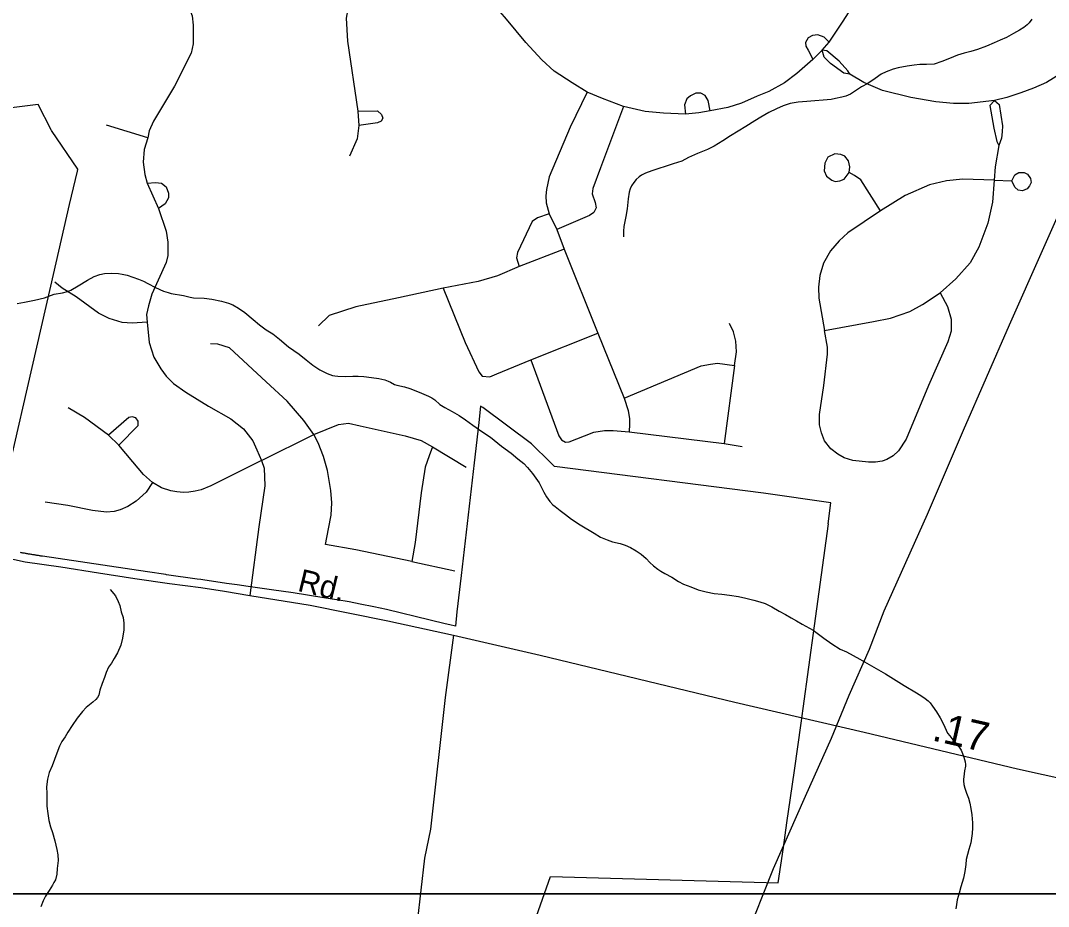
# Model space of a CAD drawing. Extents: x 2220236 to 2384410, y 720751 to 894131.
# Drawn here: x 2356436 to 2360748, y 825974 to 829691 of the extents above; entities that cross this region are included whole.
import ezdxf

# ---------------------------------------------------------------- set-up
doc = ezdxf.new("R2010")
doc.units = 0
doc.layers.add('Default', color=7, linetype='Continuous')

msp = doc.modelspace()

# ---------------------------------------------------------------- linework, layer by layer
at = {"layer": 'Default'}
for p, q in [((2359798.7, 829567.1), (2359828.2, 829601)), ((2359798.7, 829567.1), (2359759.5, 829527.8)), ((2357850.9, 829310.9), (2357855.4, 829250.2)), ((2356969.6, 829199.4), (2356796.5, 829252.9)), ((2360519.4, 829020.9), (2360594.4, 829019.1)), ((2356966.9, 829008.4), (2357014.7, 828903.1)), ((2358653.7, 828880.8), (2358685.4, 828814.7)), ((2358685.4, 828814.7), (2358716.6, 828731.7)), ((2358716.6, 828731.7), (2358527.4, 828658.5)), ((2358716.6, 828731.7), (2358857.2, 828379.2)), ((2358576.5, 828267.6), (2358857.2, 828379.2)), ((2358857.2, 828379.2), (2358967.9, 828106.1)), ((2359431, 828244.4), (2359387.3, 827916)), ((2356848.7, 827908.9), (2356805, 827950.8)), ((2357446.6, 827845.5), (2357666.2, 827953.5)), ((2358988.4, 827965.1), (2359387.3, 827916)), ((2358163.7, 827902.6), (2358305.2, 827816.9)), ((2359387.3, 827916), (2359463.2, 827904.4)), ((2358078.1, 827421.6), (2358257.5, 827382.3))]:
    msp.add_line(p, q, dxfattribs=at)
for points in [[(2352250.4, 836555.8), (2366536.4, 836555.8), (2366536.4, 826026.4), (2352250.4, 826026.4), (2352250.4, 836555.8)], [(2357037.9, 830048.1), (2357081.6, 829903.5), (2357156.1, 829710.7), (2357160.6, 829671.5), (2357160.6, 829632.2), (2357160.6, 829592.9), (2357151.7, 829553.7), (2357081.6, 829416.2), (2356993.3, 829269), (2356976.3, 829227.9), (2356969.6, 829199.4)], [(2359828.2, 829601), (2359884.4, 829684.9), (2360055.3, 829953.5)], [(2357853.6, 829903.5), (2357821.5, 829809.8), (2357802.3, 829700.9), (2357807.6, 829604.5), (2357850.9, 829310.9)], [(2358813.5, 829391.2), (2358750.1, 829429.6), (2358674.7, 829478.7), (2358622.9, 829526), (2358555.1, 829599.2), (2358473.9, 829697.4), (2358394.9, 829791.1)], [(2360678.4, 829697.7), (2360666.6, 829681.5), (2360658.7, 829673.9), (2360644.8, 829662.5), (2360626.8, 829651.3), (2360601.2, 829637.1), (2360571.3, 829620.1), (2360545.5, 829608.6), (2360519.7, 829597.7), (2360487.8, 829583.2), (2360450, 829569.2), (2360422.1, 829560.9), (2360394.2, 829553.8), (2360366.3, 829546.1), (2360332.4, 829531.6), (2360300.4, 829518.8), (2360268.7, 829508.6), (2360236.6, 829506.3), (2360208.7, 829506.2), (2360184.2, 829503.5), (2360154.8, 829499.7), (2360116.7, 829493.2), (2360096.2, 829487.5), (2360067.1, 829476.4), (2360045.3, 829465.7), (2360021.4, 829447.6), (2359989.7, 829427.3), (2359963.7, 829413.1), (2359938.1, 829396.6), (2359918, 829382.7), (2359898.3, 829374.3), (2359880.5, 829370.3), (2359854.5, 829363.7), (2359836.6, 829359.7), (2359734.5, 829352.2), (2359698.5, 829348.1), (2359664.6, 829343.4), (2359634.8, 829333.4), (2359607.4, 829320.8), (2359574.9, 829304.7), (2359541.2, 829285.9), (2359515.6, 829270.1), (2359477.8, 829247.2), (2359445.8, 829227.2), (2359414.2, 829206.8), (2359382.5, 829185.8), (2359345.7, 829164.6), (2359317.1, 829149.7), (2359275.1, 829133.2), (2359237.3, 829116.9), (2359209.4, 829101.6), (2359173.8, 829089.7), (2359139.8, 829079.1), (2359113.8, 829070.8), (2359084.1, 829060.4), (2359058.2, 829050.5), (2359040.2, 829042.2), (2359030.9, 829035.3), (2359018.3, 829024.2), (2359008, 829011.3), (2358998.7, 828997.8), (2358992.6, 828984.5), (2358988.9, 828971.2), (2358985.5, 828943.1), (2358980, 828901.2), (2358974.4, 828868.8), (2358966.9, 828827.5), (2358965.1, 828807.1), (2358965.4, 828783.1)], [(2359828.2, 829601), (2359806.8, 829621.5), (2359780.9, 829631.3), (2359757.7, 829628.6), (2359739.8, 829618.8), (2359728.2, 829599.2), (2359730, 829584), (2359739.8, 829567.1), (2359749.7, 829549.2), (2359759.5, 829527.8)], [(2360970.1, 829593.8), (2360862.1, 829510.8), (2360797.9, 829467.1), (2360739, 829431.4), (2360685.4, 829407.3), (2360632.3, 829388.6), (2360573.4, 829368.9), (2360521.6, 829356.4)], [(2359913.9, 829466.2), (2359906.7, 829480.5), (2359870.1, 829520.7), (2359818.4, 829564.4), (2359798.7, 829567.1)], [(2359913.9, 829466.2), (2359889.8, 829470.7), (2359833.6, 829510.8), (2359806.8, 829537.6), (2359798.7, 829567.1)], [(2359759.5, 829527.8), (2359692.5, 829468.9), (2359639.9, 829430.5), (2359574.7, 829393.9), (2359526.5, 829373.4), (2359459.6, 829344.8), (2359403.4, 829327), (2359328.9, 829312.7)], [(2360521.6, 829356.4), (2360413.2, 829343.1), (2360349, 829343.1), (2360275.8, 829350.2), (2360170.5, 829368), (2360050.9, 829397.5), (2359972.8, 829431.4), (2359913.9, 829466.2)], [(2358813.5, 829391.2), (2358742.1, 829244), (2358653.7, 829036), (2358642.1, 828982.5), (2358639.4, 828955.7), (2358641.2, 828926.3), (2358653.7, 828880.8)], [(2358965.2, 829330.6), (2358877.3, 829364.5), (2358813.5, 829391.2)], [(2359328.9, 829312.7), (2359319.9, 829355.5), (2359307.4, 829377), (2359289.6, 829386.8), (2359268.2, 829386.8), (2359245.9, 829375.2), (2359231.6, 829362.7), (2359221.8, 829337.7), (2359225.3, 829298.4)], [(2356311, 827485), (2356563, 828576.8), (2356574.5, 828626.2), (2356642, 828918.9), (2356674.5, 829059.8), (2356676.2, 829066.5), (2356676.5, 829068), (2356566.2, 829230.2), (2356564.8, 829232.1), (2356510.2, 829339.6), (2356240.8, 829304.8)], [(2356311, 827485), (2356563, 828576.8), (2356574.5, 828626.2), (2356642, 828918.9), (2356674.5, 829059.8), (2356676.2, 829066.5), (2356676.5, 829068), (2356566.2, 829230.2), (2356564.8, 829232.1), (2356510.2, 829339.6), (2356240.8, 829304.8)], [(2358965.2, 829330.6), (2358868.8, 829073.5), (2358836.2, 828986.1), (2358833.5, 828964.6), (2358846, 828927.2), (2358850.5, 828904.8), (2358840.7, 828886.1), (2358822.8, 828872.7), (2358685.4, 828814.7)], [(2359225.3, 829298.4), (2359132.5, 829302.9), (2359056.7, 829310), (2358965.2, 829330.6)], [(2360521.6, 829356.4), (2360502, 829335), (2360519, 829239.5), (2360531.5, 829183.3), (2360539.5, 829167.2)], [(2360521.6, 829356.4), (2360541.3, 829339.5), (2360555.6, 829249.3), (2360553.8, 829224.4), (2360551.1, 829197.6), (2360539.5, 829167.2)], [(2357850.9, 829310.9), (2357933.9, 829312.7), (2357950.9, 829296.6), (2357955.4, 829281.5), (2357949.1, 829269), (2357933.9, 829261.8), (2357855.4, 829250.2)], [(2359328.9, 829312.7), (2359280.7, 829303.8), (2359225.3, 829298.4)], [(2357855.4, 829250.2), (2357848.3, 829194.9), (2357816.1, 829122.6)], [(2356969.6, 829199.4), (2356955.3, 829150.3), (2356950.9, 829096.7), (2356957.1, 829045), (2356966.9, 829008.4)], [(2360539.5, 829167.2), (2360524.3, 829077.1), (2360519.4, 829020.9)], [(2360865.2, 829049.9), (2360582.9, 828412.7), (2360390.3, 827970.4), (2360238.6, 827618.8), (2360057.6, 827212.7), (2359995.5, 827052.1), (2359909.8, 826859.1), (2359836.1, 826678.2), (2359727, 826435), (2359592.8, 826131.4), (2359474.3, 825832.2)], [(2360043.3, 828892.4), (2359960.3, 829022.7), (2359933.5, 829041.4), (2359911.2, 829053.9)], [(2360519.4, 829020.9), (2360388.2, 829025.3), (2360319.5, 829018.2), (2360248.1, 829001.2), (2360146.8, 828957.5), (2360043.3, 828892.4)], [(2360519.4, 829020.9), (2360513.2, 828928.9), (2360493.5, 828840.6), (2360455.6, 828739.7), (2360419, 828674.6), (2360359.2, 828607.7), (2360293.2, 828548.8)], [(2356966.9, 829008.4), (2357002.2, 829011.1), (2357027.2, 829009.3), (2357046.8, 828994.1), (2357056.6, 828966.4), (2357056.6, 828946.8), (2357042.4, 828922.7), (2357014.7, 828903.1)], [(2357014.7, 828903.1), (2357046.8, 828807.6), (2357054, 828761.2), (2357054, 828727.2), (2357054, 828704.9), (2357046.8, 828675.5), (2356986.6, 828543.4), (2356973.2, 828494.3), (2356965.2, 828457.7), (2356966.9, 828425.6)], [(2360043.3, 828892.4), (2359906.7, 828800.4), (2359870.1, 828766.5), (2359833.6, 828724.6), (2359804.1, 828672.8), (2359788.9, 828621.9), (2359783.6, 828572.9), (2359784.5, 828526.4), (2359809, 828389.9)], [(2358653.7, 828880.8), (2358604.2, 828862.9), (2358581.9, 828847.7), (2358520.3, 828718.3), (2358515.8, 828695.1), (2358527.4, 828658.5)], [(2356422.6, 828504.5), (2356452.6, 828509), (2356494.3, 828517.3), (2356536.2, 828527.9), (2356577.9, 828542.7), (2356612.1, 828549), (2356632.9, 828554.1), (2356647.8, 828559.7), (2356677.6, 828577.9), (2356717.3, 828602.5), (2356745.2, 828616.8), (2356769.2, 828625.4), (2356789, 828629.4), (2356819.2, 828631.3), (2356847.1, 828630.2), (2356862, 828627.5), (2356883.2, 828622.5), (2356907.1, 828614.6), (2356931.4, 828606.4), (2356951.5, 828597.4), (2356969.6, 828587.6), (2357001.8, 828571.5), (2357035.9, 828555.8), (2357054.9, 828550.1), (2357068.1, 828546.3), (2357120.1, 828537), (2357147.9, 828529.9), (2357162.1, 828527.2), (2357206.2, 828525.7), (2357238.2, 828521.4), (2357278.6, 828513.3), (2357308.4, 828505.3), (2357326.5, 828497.8), (2357350.7, 828484), (2357377, 828466.4), (2357411.4, 828436.6), (2357437.9, 828413.8), (2357466, 828392.9), (2357494.2, 828376), (2357522.4, 828354.2), (2357560.8, 828322), (2357605.1, 828290.9), (2357633.6, 828267.5), (2357661.7, 828245.7), (2357692.1, 828225.6), (2357722.2, 828210.4), (2357744.2, 828202.4), (2357755.1, 828200.3), (2357766.4, 828199.1), (2357798.3, 828197.1), (2357830.3, 828199.4), (2357852.7, 828199.3), (2357876.4, 828198), (2357908.4, 828192.7), (2357938.4, 828189), (2357964.6, 828183.6), (2357978.3, 828178.2), (2357988.6, 828173.7), (2358004.8, 828163.9), (2358015.1, 828161), (2358046.9, 828154.1), (2358068.5, 828146.8), (2358107.8, 828132), (2358147.2, 828115.5), (2358161, 828107.9), (2358173.5, 828099.2)], [(2358527.4, 828658.5), (2358437.3, 828620.2), (2358355.2, 828596.9), (2358209.3, 828568.4)], [(2356966.9, 828425.6), (2356904.5, 828421.1), (2356862.5, 828423.8), (2356808.1, 828440.8), (2356763.5, 828463.1), (2356670.2, 828531.8), (2356611.3, 828568.4), (2356580.1, 828593.4)], [(2358209.3, 828568.4), (2358020.9, 828528.2), (2357842.5, 828489.9), (2357731.3, 828454.2), (2357685.8, 828410.4)], [(2358209.3, 828568.4), (2358301.2, 828340.8), (2358357.9, 828216.8), (2358372.1, 828198.9), (2358404.3, 828196.2), (2358433.7, 828208.7), (2358576.5, 828267.6)], [(2360293.2, 828548.8), (2360324.9, 828491.6), (2360340, 828438.1), (2360340, 828388.1), (2360325.7, 828342.6), (2360244.5, 828160.5), (2360150.4, 827934.7), (2360118.2, 827885.7), (2360096.8, 827864.2), (2360069.2, 827849.1), (2360050.4, 827842.8), (2360022.8, 827837.5), (2359993.3, 827837.5), (2359927.3, 827844.6), (2359890.7, 827856.2), (2359863.9, 827871.4), (2359834.4, 827893.7), (2359808.6, 827927.6), (2359795.6, 827960.6), (2359787.6, 827994.5), (2359787.6, 828038.3), (2359805.4, 828159.6), (2359820.6, 828290.8), (2359820.6, 828320.3), (2359809, 828389.9)], [(2359809, 828389.9), (2360013.4, 828428.3), (2360085.2, 828441.7), (2360166.4, 828470.2), (2360220, 828499.7), (2360293.2, 828548.8)], [(2356966.9, 828425.6), (2356975.4, 828340.8), (2356995.1, 828279.2), (2357024.5, 828230.1), (2357046.8, 828198.9), (2357078.1, 828168.6), (2357129.8, 828132), (2357224.9, 828073.1), (2357317.7, 828019.5), (2357370.8, 827978.5), (2357410.1, 827927.6), (2357427, 827890.1), (2357446.6, 827845.5)], [(2359431, 828244.4), (2359439.1, 828301.5), (2359436.4, 828345.3), (2359426.6, 828385.4), (2359409.6, 828419.3)], [(2357666.2, 827953.5), (2357624.7, 828013.3), (2357554.2, 828094.5), (2357465.8, 828174.8), (2357312.8, 828317.6), (2357263.7, 828332.8), (2357232.5, 828334.6)], [(2358576.5, 828267.6), (2358693.9, 827949), (2358705.5, 827932.1), (2358722.4, 827922.2), (2358737.6, 827924), (2358801, 827949), (2358840.2, 827963.3), (2358884.9, 827970.4), (2358921.4, 827970.4), (2358988.4, 827965.1)], [(2358967.9, 828106.1), (2359290.5, 828241.7), (2359330.6, 828248.9), (2359360.1, 828253.3), (2359431, 828244.4)], [(2358583.8, 825885.2), (2358658.5, 826098.8), (2359614.2, 826072.4), (2359635.8, 826221), (2359650.8, 826324.6), (2359665.8, 826429.2), (2359682.2, 826544.1), (2359711, 826743.5), (2359719.5, 826804.8), (2359767, 827151.6), (2359825.5, 827579.6), (2359823.2, 827579.6), (2359835.5, 827667.1), (2359553, 827707.8), (2358676, 827819.3), (2358658.5, 827836.6), (2358579.2, 827915.5), (2358375.8, 828067.1), (2358366, 828072.4), (2358358.2, 828003.9), (2358338.8, 827835.1), (2358284.5, 827362.5), (2358266.8, 827210.4), (2358260, 827150.1), (2358236.5, 827155.6), (2358217.2, 827160.2), (2358090.8, 827190.3), (2358034.5, 827204.2), (2357971, 827219.7), (2357918.2, 827231.4), (2357860.5, 827242.9), (2357814.5, 827251.9), (2357763.5, 827259.8), (2357743, 827262.9), (2357708, 827268.2), (2357579.5, 827289.2), (2357489.2, 827302.2), (2357391.2, 827316.4), (2357345.5, 827322.9), (2357299.5, 827329.6), (2357201, 827343.9), (2357192.8, 827345.1), (2357177, 827347.3), (2357049, 827365.8), (2357045.8, 827366.2), (2356969, 827377.4), (2356529, 827443.2), (2356525.5, 827443.7), (2356522, 827444.2), (2356518.5, 827444.8), (2356515.2, 827445.2), (2356511.8, 827445.8), (2356508.2, 827446.3), (2356504.8, 827446.9), (2356501.2, 827447.4), (2356497.8, 827448), (2356494.5, 827448.6), (2356491, 827449.1), (2356487.5, 827449.7), (2356484, 827450.2), (2356480.5, 827450.8), (2356477, 827451.4), (2356473.8, 827451.9), (2356470.2, 827452.6), (2356466.8, 827453.1), (2356463.2, 827453.8), (2356459.8, 827454.4), (2356456.5, 827454.9), (2356453, 827455.6), (2356449.5, 827456.2), (2356446, 827456.8), (2356442.8, 827457.4), (2356439.2, 827458.1), (2356435.8, 827458.7)], [(2358583.8, 825885.2), (2358658.5, 826098.8), (2359614.2, 826072.4), (2359635.8, 826221), (2359650.8, 826324.6), (2359665.8, 826429.2), (2359682.2, 826544.1), (2359711, 826743.5), (2359719.5, 826804.8), (2359767, 827151.6), (2359825.5, 827579.6), (2359823.2, 827579.6), (2359835.5, 827667.1), (2359553, 827707.8), (2358676, 827819.3), (2358658.5, 827836.6), (2358579.2, 827915.5), (2358375.8, 828067.1), (2358366, 828072.4), (2358358.2, 828003.9), (2358338.8, 827835.1), (2358284.5, 827362.5), (2358266.8, 827210.4), (2358260, 827150.1), (2358236.5, 827155.6), (2358217.2, 827160.2), (2358090.8, 827190.3), (2358034.5, 827204.2), (2357971, 827219.7), (2357918.2, 827231.4), (2357860.5, 827242.9), (2357814.5, 827251.9), (2357763.5, 827259.8), (2357743, 827262.9), (2357708, 827268.2), (2357579.5, 827289.2), (2357489.2, 827302.2), (2357391.2, 827316.4), (2357345.5, 827322.9), (2357299.5, 827329.6), (2357201, 827343.9), (2357192.8, 827345.1), (2357177, 827347.3), (2357049, 827365.8), (2357045.8, 827366.2), (2356969, 827377.4), (2356529, 827443.2), (2356525.5, 827443.7), (2356522, 827444.2), (2356518.5, 827444.8), (2356515.2, 827445.2), (2356511.8, 827445.8), (2356508.2, 827446.3), (2356504.8, 827446.9), (2356501.2, 827447.4), (2356497.8, 827448), (2356494.5, 827448.6), (2356491, 827449.1), (2356487.5, 827449.7), (2356484, 827450.2), (2356480.5, 827450.8), (2356477, 827451.4), (2356473.8, 827451.9), (2356470.2, 827452.6), (2356466.8, 827453.1), (2356463.2, 827453.8), (2356459.8, 827454.4), (2356456.5, 827454.9), (2356453, 827455.6), (2356449.5, 827456.2), (2356446, 827456.8), (2356442.8, 827457.4), (2356439.2, 827458.1), (2356435.8, 827458.7)], [(2356805, 827950.8), (2356704.1, 828024.9), (2356635.4, 828065.9)], [(2358173.5, 828099.2), (2358195.6, 828079.8), (2358215.8, 828068.1), (2358246.1, 828050.6), (2358276.3, 828034.5), (2358302.6, 828015.2), (2358332.7, 827993.5), (2358370.9, 827966.1), (2358407.4, 827942.4), (2358453.9, 827904.9), (2358494.1, 827875.3), (2358522.3, 827851.9), (2358546.8, 827832.2), (2358562.8, 827816.4), (2358583.3, 827790.4), (2358597.6, 827770.3), (2358611.8, 827751.2), (2358621.8, 827731.2), (2358631.1, 827711.9), (2358642.4, 827693.3), (2358656.7, 827673.6), (2358668.7, 827659.3), (2358678.9, 827651.5), (2358699.2, 827635.9), (2358721.3, 827617.8), (2358747.4, 827598.5), (2358783.8, 827575.4), (2358842.3, 827540), (2358868.6, 827523.7), (2358882.6, 827517.7), (2358896.6, 827512.7), (2358918.6, 827504.4), (2358950.7, 827496.9), (2358972.7, 827489.6), (2358995.1, 827479.6), (2359019, 827465.9), (2359039.2, 827451.9), (2359059.7, 827434), (2359075.8, 827416.6), (2359091.4, 827403.2), (2359109.1, 827389.1), (2359122.2, 827380.8), (2359138.4, 827371.6), (2359168.6, 827355.5), (2359196.5, 827337.9), (2359216.7, 827326.2), (2359247, 827314.4), (2359279, 827302.5), (2359311.3, 827293.3), (2359345.3, 827287.2), (2359377.3, 827283.6), (2359409.3, 827280), (2359447.6, 827275), (2359478.7, 827268), (2359511.5, 827259.5), (2359536.8, 827251.7), (2359559.7, 827244.4), (2359587.9, 827230.8), (2359618.1, 827213), (2359644.3, 827199.3), (2359668.5, 827185.5), (2359690.7, 827172.7), (2359714.9, 827157.9), (2359761.2, 827132.9), (2359805.6, 827099.2), (2359839.7, 827075.4), (2359874.1, 827053.8), (2359900.2, 827042.4), (2359956.6, 827011.2), (2360063.5, 826949.9), (2360141.9, 826901.3), (2360194.4, 826870), (2360216.7, 826856.1), (2360230.5, 826845.8), (2360242.7, 826836.5), (2360250.9, 826828.6), (2360261, 826814.3), (2360277.4, 826790.3), (2360293.6, 826764.7), (2360308.1, 826739), (2360318.3, 826713.2), (2360324.4, 826701.3), (2360334.4, 826689.2), (2360346.9, 826673.3), (2360363.1, 826653.7), (2360373.1, 826641.6), (2360381.2, 826629.8), (2360387.3, 826615.9), (2360393.2, 826599.8), (2360397.9, 826580.3), (2360400, 826569.8), (2360400, 826562.3), (2360396.2, 826542.4), (2360392.6, 826517.7), (2360391.1, 826507.8), (2360390.7, 826500.5), (2360392.9, 826485.8)], [(2358967.9, 828106.1), (2358984.8, 828054.3), (2358990.2, 828020.4), (2358990.2, 827998.1), (2358988.4, 827965.1)], [(2356848.7, 827908.9), (2356929.9, 827991.9), (2356929.9, 828009.7), (2356920.1, 828024), (2356904.9, 828028.4), (2356890.6, 828024.9), (2356805, 827950.8)], [(2357666.2, 827953.5), (2357769.7, 827996.3), (2357811.7, 828001.7), (2357860.8, 827990.1), (2358050, 827948.1), (2358117.3, 827929.4), (2358163.7, 827902.6)], [(2357714.8, 827492.1), (2357727.3, 827559), (2357738.9, 827615.2), (2357741.6, 827667), (2357737.1, 827718.8), (2357723.3, 827802.7), (2357707.2, 827861.6), (2357684.9, 827918.7), (2357666.2, 827953.5)], [(2356989.7, 827752.7), (2356952.2, 827786.6), (2356906.7, 827840.1), (2356848.7, 827908.9)], [(2358163.7, 827902.6), (2358150.8, 827864.2), (2358133.8, 827817.8), (2358116.9, 827709.8), (2358091.9, 827501), (2358078.1, 827421.6)], [(2357446.6, 827845.5), (2357302.1, 827772.3), (2357235.1, 827738.4), (2357193.2, 827721.4), (2357169.1, 827716.1), (2357142.3, 827711.6), (2357119.1, 827710.7), (2357092.3, 827713.4), (2357066.5, 827717.9), (2357027.2, 827730.4), (2356989.7, 827752.7)], [(2357446.6, 827845.5), (2357458.2, 827812.5), (2357460.9, 827739.3), (2357435.9, 827567), (2357398, 827278.8)], [(2356989.7, 827752.7), (2356963.4, 827712.5), (2356921.4, 827675), (2356886.6, 827652.7), (2356853.6, 827638.4), (2356828.6, 827631.3), (2356796.5, 827628.6), (2356737.6, 827635.8), (2356634.1, 827656.3), (2356539.9, 827670.6)], [(2358078.1, 827421.6), (2357842.5, 827470.7), (2357714.8, 827492.1)], [(2356307, 827451.9), (2356456, 827419.8), (2356605.9, 827398.4), (2356763.9, 827373.4), (2356916.1, 827349.3), (2357060.7, 827329.6), (2357192.7, 827312.7), (2357292.2, 827296.6), (2357398, 827278.8), (2357650.6, 827237.7), (2357976.7, 827171.8), (2358252.7, 827112.1), (2358615.9, 827027.8), (2359432.2, 826830.7), (2359974.4, 826705), (2360617.2, 826551.6), (2361288.4, 826402.4)], [(2356811.8, 827303.4), (2356834.2, 827277.4), (2356846.3, 827253.9), (2356852.6, 827236.1), (2356858.9, 827210.1), (2356867.1, 827185.8), (2356869.4, 827162.3), (2356869.9, 827134.4), (2356864.4, 827099.7), (2356856.8, 827069.9), (2356843, 827038.1), (2356829.2, 827013.6), (2356817.5, 826995.1), (2356805.7, 826977.5), (2356796.1, 826954.8), (2356788.1, 826934.8), (2356778.6, 826909.1), (2356769, 826880.8), (2356765.2, 826861), (2356759.4, 826850.9), (2356751.5, 826842.4), (2356739.5, 826830.4), (2356725.5, 826820), (2356711.9, 826808.6), (2356695.8, 826791.5), (2356674.3, 826763.7), (2356652.6, 826733.3), (2356635, 826705.3), (2356623.4, 826685.2), (2356609.4, 826666.5), (2356599.7, 826646.4), (2356588.1, 826616.4), (2356578.3, 826590.8), (2356568.6, 826564.1), (2356556.9, 826536.4), (2356549.2, 826508.2), (2356545.6, 826476.2), (2356546.1, 826448.3), (2356546.2, 826420.4), (2356546.6, 826394.2), (2356551.2, 826363.8), (2356555.3, 826334.5), (2356561.6, 826308.5), (2356570.2, 826284.2), (2356580.5, 826248.5), (2356588.9, 826212.8), (2356593.1, 826189.9), (2356593.4, 826167), (2356589.9, 826132.4), (2356588.2, 826108.7), (2356582.2, 826086.1), (2356576.5, 826074.4), (2356570.7, 826062.7), (2356556.9, 826040.1), (2356541.1, 826016.5), (2356531.3, 825998), (2356521.6, 825972)], [(2358252.7, 827112.1), (2358217.1, 826851), (2358155.5, 826297.8), (2358131.1, 826176.1), (2358100.3, 825908.4), (2358090.6, 825739.7)], [(2360392.9, 826485.8), (2360397.2, 826470.3), (2360404, 826448.6), (2360411.7, 826428.2), (2360417.9, 826406.5), (2360422, 826384.3), (2360426.4, 826358.2), (2360429.1, 826324.9), (2360429, 826303.5), (2360427.6, 826280.5), (2360425.1, 826260.7), (2360422, 826240.9), (2360414.3, 826212.7), (2360402.9, 826170.2), (2360401.1, 826150.4), (2360397.4, 826120.1), (2360391.7, 826091.9), (2360380, 826056), (2360372.6, 826029.4), (2360364.8, 826002.2), (2360361.4, 825981.4), (2360359.2, 825963.2)], [(2346103.7, 826026.5), (2370568.5, 826026.5), (2370568.5, 816974.7), (2346103.7, 816974.7), (2346103.7, 826026.5)]]:
    msp.add_lwpolyline(points, dxfattribs=at)
for points in [[(2359911.2, 829053.9), (2359913.9, 829078), (2359909.4, 829103), (2359894.2, 829122.6), (2359877.3, 829129.8), (2359851, 829131.5), (2359822.4, 829117.3), (2359809.9, 829092.3), (2359807.2, 829060.1), (2359816.1, 829038.7), (2359838.5, 829021.8), (2359853.6, 829016.4), (2359873.3, 829018.2), (2359890.2, 829025.3)], [(2360594.4, 829019.1), (2360606, 829043.2), (2360623.8, 829053.9), (2360645.2, 829053.9), (2360659.5, 829046.8), (2360672, 829028.9), (2360674.7, 829011.9), (2360667.6, 828997.7), (2360657.7, 828985.2), (2360638.1, 828977.1), (2360621.2, 828979.8), (2360606, 828991.4)]]:
    msp.add_lwpolyline(points, close=True, dxfattribs=at)

# ---------------------------------------------------------------- texts
for s, height, rotation, p in [('Rd.', 95, 346.2787, (2357594.1, 827299)), ('.17', 125, 347.2702, (2360254.8, 826671.4))]:
    msp.add_text(s, height=height, rotation=rotation, dxfattribs=at).set_placement(p)

doc.saveas('drawing.dxf')
